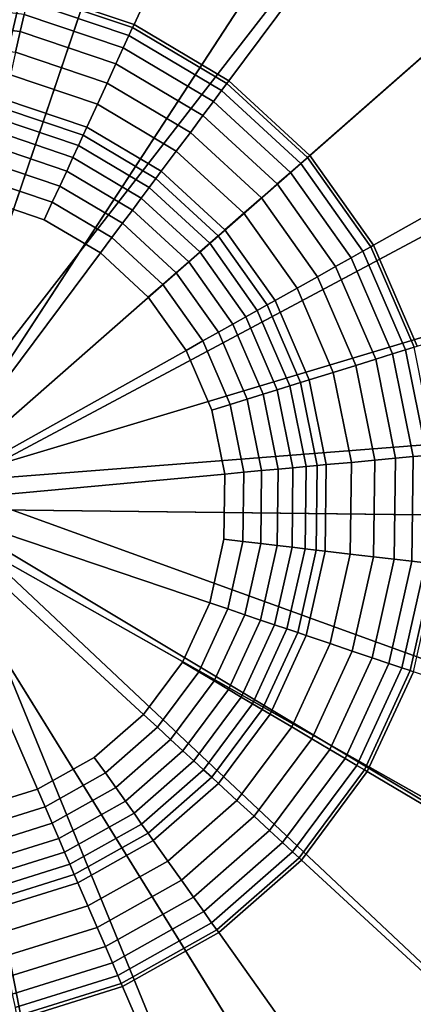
# Model space of a CAD drawing. Extents: x -43.1 to 43.1, y -41.3 to 41.3.
# Tile 607 of 656: x 15.675 to 15.984, y 29.249 to 30.023. Entities that reach past the tile are written whole.
import ezdxf

# ---------------------------------------------------------------- set-up
doc = ezdxf.new("R2010")
doc.units = 0
for name, color, linetype in [('LAMP', 7, 'CONTINUOUS'), ('LAMP_SUPPORT', 18, 'CONTINUOUS'), ('METAL_BASE', 254, 'CONTINUOUS')]:
    doc.layers.add(name, color=color, linetype=linetype)

msp = doc.modelspace()

# ---------------------------------------------------------------- linework, layer by layer
at = {"layer": 'LAMP'}
for points in [[(15.6468, 30.394, 41.1433), (15.4572, 30.3844, 41.1433), (15.5903, 29.6387, 41.1433), (15.8329, 30.3562, 41.1433)], [(15.8329, 30.3562, 41.1433), (15.5903, 29.6387, 41.1433), (16.0037, 30.2733, 41.1433)], [(16.1486, 30.1506, 41.1433), (16.0037, 30.2733, 41.1433), (15.5903, 29.6387, 41.1433), (16.2583, 29.9957, 41.1433)], [(15.6351, 30.2372, 44.2735), (15.7825, 30.2073, 44.2735), (15.5903, 29.6387, 44.2735), (15.4848, 30.2296, 44.2735)], [(15.7825, 30.2073, 44.2735), (15.9179, 30.1416, 44.2735), (15.5903, 29.6387, 44.2735)], [(16.0327, 30.0443, 44.2735), (16.1196, 29.9216, 44.2735), (15.5903, 29.6387, 44.2735), (15.9179, 30.1416, 44.2735)], [(16.3261, 29.8183, 41.1433), (16.2583, 29.9957, 41.1433), (15.5903, 29.6387, 41.1433), (16.3476, 29.6297, 41.1433)], [(16.1733, 29.781, 44.2735), (16.1904, 29.6315, 44.2735), (15.5903, 29.6387, 44.2735), (16.1196, 29.9216, 44.2735)], [(15.7689, 29.0657, 44.2735), (15.6208, 29.0393, 44.2735), (15.5903, 29.6387, 44.2735), (15.9058, 29.1281, 44.2735)], [(15.8157, 28.9156, 41.1433), (15.9885, 28.9944, 41.1433), (15.5903, 29.6387, 41.1433), (15.6288, 28.8823, 41.1433)], [(16.0229, 29.2227, 44.2735), (15.9058, 29.1281, 44.2735), (15.5903, 29.6387, 44.2735), (16.1127, 29.3433, 44.2735)], [(16.1362, 29.1137, 41.1433), (16.2496, 29.2659, 41.1433), (15.5903, 29.6387, 41.1433), (15.9885, 28.9944, 41.1433)], [(16.1698, 29.4825, 44.2735), (16.1127, 29.3433, 44.2735), (15.5903, 29.6387, 44.2735), (16.1904, 29.6315, 44.2735)], [(16.3216, 29.4416, 41.1433), (16.3476, 29.6297, 41.1433), (15.5903, 29.6387, 41.1433), (16.2496, 29.2659, 41.1433)]]:
    msp.add_3dface(points, dxfattribs=at)
at = {"layer": 'LAMP_SUPPORT'}
for points in [[(15.5871, 29.6667, 40.5662), (15.6032, 30.5993, 40.5662), (15.8017, 30.576, 40.5662)], [(15.5871, 29.6667, 40.5662), (15.8017, 30.576, 40.5662), (15.9911, 30.512, 40.5662), (16.163, 30.41, 40.5662)], [(15.6097, 29.659, 40.5662), (15.5871, 29.6667, 40.5662), (16.163, 30.41, 40.5662), (16.3099, 30.2745, 40.5662)], [(15.9126, 30.3413, 36.7827), (15.7605, 30.3927, 36.7827), (15.6827, 30.0472, 36.7827), (15.7647, 30.0195, 36.7827)], [(16.0507, 30.2593, 36.7827), (15.9126, 30.3413, 36.7827), (15.7647, 30.0195, 36.7827), (15.8392, 29.9753, 36.7827)], [(15.6097, 29.659, 40.5662), (16.3099, 30.2745, 40.5662), (16.4255, 30.1114, 40.5662), (16.5046, 29.9279, 40.5662)], [(16.1688, 30.1505, 36.7827), (16.0507, 30.2593, 36.7827), (15.8392, 29.9753, 36.7827), (15.9028, 29.9166, 36.7827)], [(16.2616, 30.0194, 36.7827), (16.1688, 30.1505, 36.7827), (15.9028, 29.9166, 36.7827), (15.9528, 29.846, 36.7827)], [(15.7636, 30.0171, 36.763), (15.6821, 30.0447, 36.763), (15.6806, 30.0379, 36.7108), (15.7607, 30.0108, 36.7108)], [(15.7647, 30.0195, 36.7827), (15.6827, 30.0472, 36.7827), (15.6821, 30.0447, 36.763), (15.7636, 30.0171, 36.763)], [(15.6783, 30.0274, 36.6355), (15.5965, 30.037, 36.6355), (15.5963, 30.0231, 36.5472), (15.6752, 30.0139, 36.5472)], [(15.7607, 30.0108, 36.7108), (15.6806, 30.0379, 36.7108), (15.6783, 30.0274, 36.6355), (15.7562, 30.0011, 36.6355)], [(15.7562, 30.0011, 36.6355), (15.6783, 30.0274, 36.6355), (15.6752, 30.0139, 36.5472), (15.7505, 29.9885, 36.5472)], [(15.6752, 30.0139, 36.5472), (15.5963, 30.0231, 36.5472), (15.5961, 30.0067, 36.4555), (15.6716, 29.9978, 36.4555)], [(15.8392, 29.9753, 36.7827), (15.7647, 30.0195, 36.7827), (15.7636, 30.0171, 36.763), (15.8376, 29.9732, 36.763)], [(16.3252, 29.8719, 36.7827), (16.2616, 30.0194, 36.7827), (15.9528, 29.846, 36.7827), (15.9871, 29.7665, 36.7827)], [(15.7505, 29.9885, 36.5472), (15.6752, 30.0139, 36.5472), (15.6716, 29.9978, 36.4555), (15.7436, 29.9735, 36.4555)], [(15.8334, 29.9676, 36.7108), (15.7607, 30.0108, 36.7108), (15.7562, 30.0011, 36.6355), (15.827, 29.9591, 36.6355)], [(15.8376, 29.9732, 36.763), (15.7636, 30.0171, 36.763), (15.7607, 30.0108, 36.7108), (15.8334, 29.9676, 36.7108)], [(15.7436, 29.9735, 36.4555), (15.6716, 29.9978, 36.4555), (15.6676, 29.9799, 36.3703), (15.7359, 29.9568, 36.3703)], [(15.827, 29.9591, 36.6355), (15.7562, 30.0011, 36.6355), (15.7505, 29.9885, 36.5472), (15.8188, 29.9479, 36.5472)], [(15.8188, 29.9479, 36.5472), (15.7505, 29.9885, 36.5472), (15.7436, 29.9735, 36.4555), (15.8089, 29.9347, 36.4555)], [(15.7359, 29.9568, 36.3703), (15.6676, 29.9799, 36.3703), (15.6632, 29.9606, 36.3013), (15.7276, 29.9388, 36.3013)], [(15.8089, 29.9347, 36.4555), (15.7436, 29.9735, 36.4555), (15.7359, 29.9568, 36.3703), (15.7979, 29.92, 36.3703)], [(15.9008, 29.9149, 36.763), (15.8376, 29.9732, 36.763), (15.8334, 29.9676, 36.7108), (15.8956, 29.9103, 36.7108)], [(15.9028, 29.9166, 36.7827), (15.8392, 29.9753, 36.7827), (15.8376, 29.9732, 36.763), (15.9008, 29.9149, 36.763)], [(15.8956, 29.9103, 36.7108), (15.8334, 29.9676, 36.7108), (15.827, 29.9591, 36.6355), (15.8876, 29.9032, 36.6355)], [(15.7276, 29.9388, 36.3013), (15.6632, 29.9606, 36.3013), (15.6617, 29.9537, 36.2841), (15.7247, 29.9324, 36.2841)], [(15.7979, 29.92, 36.3703), (15.7359, 29.9568, 36.3703), (15.7276, 29.9388, 36.3013), (15.7861, 29.9041, 36.3013)], [(15.8876, 29.9032, 36.6355), (15.827, 29.9591, 36.6355), (15.8188, 29.9479, 36.5472), (15.8771, 29.8941, 36.5472)], [(15.7247, 29.9324, 36.2841), (15.6617, 29.9537, 36.2841), (15.6597, 29.9451, 36.2683), (15.721, 29.9243, 36.2683)], [(15.721, 29.9243, 36.2683), (15.6597, 29.9451, 36.2683), (15.6575, 29.935, 36.2543), (15.7167, 29.9149, 36.2543)], [(15.8771, 29.8941, 36.5472), (15.8188, 29.9479, 36.5472), (15.8089, 29.9347, 36.4555), (15.8648, 29.8832, 36.4555)], [(15.7167, 29.9149, 36.2543), (15.6575, 29.935, 36.2543), (15.6549, 29.9235, 36.2426), (15.7118, 29.9043, 36.2426)], [(15.7861, 29.9041, 36.3013), (15.7276, 29.9388, 36.3013), (15.7247, 29.9324, 36.2841), (15.7819, 29.8984, 36.2841)], [(15.8648, 29.8832, 36.4555), (15.8089, 29.9347, 36.4555), (15.7979, 29.92, 36.3703), (15.851, 29.8711, 36.3703)], [(15.6097, 29.659, 40.5662), (16.5046, 29.9279, 40.5662), (16.5438, 29.7319, 40.5662)], [(15.7819, 29.8984, 36.2841), (15.7247, 29.9324, 36.2841), (15.721, 29.9243, 36.2683), (15.7766, 29.8913, 36.2683)], [(15.7118, 29.9043, 36.2426), (15.6549, 29.9235, 36.2426), (15.652, 29.9108, 36.2337), (15.7063, 29.8925, 36.2337)], [(15.7766, 29.8913, 36.2683), (15.721, 29.9243, 36.2683), (15.7167, 29.9149, 36.2543), (15.7704, 29.883, 36.2543)], [(15.851, 29.8711, 36.3703), (15.7979, 29.92, 36.3703), (15.7861, 29.9041, 36.3013), (15.8361, 29.858, 36.3013)], [(15.7063, 29.8925, 36.2337), (15.652, 29.9108, 36.2337), (15.6489, 29.8971, 36.228), (15.7005, 29.8797, 36.228)], [(15.7704, 29.883, 36.2543), (15.7167, 29.9149, 36.2543), (15.7118, 29.9043, 36.2426), (15.7634, 29.8736, 36.2426)], [(15.9445, 29.8413, 36.7108), (15.8956, 29.9103, 36.7108), (15.8876, 29.9032, 36.6355), (15.9351, 29.8361, 36.6355)], [(15.9506, 29.8447, 36.763), (15.9008, 29.9149, 36.763), (15.8956, 29.9103, 36.7108), (15.9445, 29.8413, 36.7108)], [(15.9528, 29.846, 36.7827), (15.9028, 29.9166, 36.7827), (15.9008, 29.9149, 36.763), (15.9506, 29.8447, 36.763)], [(15.7634, 29.8736, 36.2426), (15.7118, 29.9043, 36.2426), (15.7063, 29.8925, 36.2337), (15.7557, 29.8632, 36.2337)], [(15.8361, 29.858, 36.3013), (15.7861, 29.9041, 36.3013), (15.7819, 29.8984, 36.2841), (15.8308, 29.8533, 36.2841)], [(15.9351, 29.8361, 36.6355), (15.8876, 29.9032, 36.6355), (15.8771, 29.8941, 36.5472), (15.923, 29.8293, 36.5472)], [(15.7005, 29.8797, 36.228), (15.6489, 29.8971, 36.228), (15.6456, 29.8825, 36.226), (15.6942, 29.866, 36.226)], [(15.8308, 29.8533, 36.2841), (15.7819, 29.8984, 36.2841), (15.7766, 29.8913, 36.2683), (15.8241, 29.8475, 36.2683)], [(15.923, 29.8293, 36.5472), (15.8771, 29.8941, 36.5472), (15.8648, 29.8832, 36.4555), (15.9087, 29.8212, 36.4555)], [(15.7557, 29.8632, 36.2337), (15.7063, 29.8925, 36.2337), (15.7005, 29.8797, 36.228), (15.7472, 29.8519, 36.228)], [(15.8241, 29.8475, 36.2683), (15.7766, 29.8913, 36.2683), (15.7704, 29.883, 36.2543), (15.8164, 29.8407, 36.2543)], [(15.7383, 29.8399, 36.226), (15.6942, 29.866, 36.226), (15.6456, 29.8825, 36.226), (15.5918, 29.6433, 36.226)], [(15.7472, 29.8519, 36.228), (15.7005, 29.8797, 36.228), (15.6942, 29.866, 36.226), (15.7383, 29.8399, 36.226)], [(15.8164, 29.8407, 36.2543), (15.7704, 29.883, 36.2543), (15.7634, 29.8736, 36.2426), (15.8076, 29.8329, 36.2426)], [(15.9087, 29.8212, 36.4555), (15.8648, 29.8832, 36.4555), (15.851, 29.8711, 36.3703), (15.8927, 29.8122, 36.3703)], [(15.8076, 29.8329, 36.2426), (15.7634, 29.8736, 36.2426), (15.7557, 29.8632, 36.2337), (15.7978, 29.8243, 36.2337)], [(15.8927, 29.8122, 36.3703), (15.851, 29.8711, 36.3703), (15.8361, 29.858, 36.3013), (15.8754, 29.8025, 36.3013)], [(15.7978, 29.8243, 36.2337), (15.7557, 29.8632, 36.2337), (15.7472, 29.8519, 36.228), (15.7872, 29.815, 36.228)], [(15.8754, 29.8025, 36.3013), (15.8361, 29.858, 36.3013), (15.8308, 29.8533, 36.2841), (15.8692, 29.799, 36.2841)], [(15.7872, 29.815, 36.228), (15.7472, 29.8519, 36.228), (15.7383, 29.8399, 36.226), (15.7759, 29.8051, 36.226)], [(15.8615, 29.7947, 36.2683), (15.8241, 29.8475, 36.2683), (15.8164, 29.8407, 36.2543), (15.8525, 29.7897, 36.2543)], [(15.8692, 29.799, 36.2841), (15.8308, 29.8533, 36.2841), (15.8241, 29.8475, 36.2683), (15.8615, 29.7947, 36.2683)], [(15.8056, 29.7633, 36.226), (15.7759, 29.8051, 36.226), (15.7383, 29.8399, 36.226), (15.5918, 29.6433, 36.226)], [(15.8525, 29.7897, 36.2543), (15.8164, 29.8407, 36.2543), (15.8076, 29.8329, 36.2426), (15.8423, 29.7839, 36.2426)], [(15.978, 29.7637, 36.7108), (15.9445, 29.8413, 36.7108), (15.9351, 29.8361, 36.6355), (15.9677, 29.7605, 36.6355)], [(15.9846, 29.7657, 36.763), (15.9506, 29.8447, 36.763), (15.9445, 29.8413, 36.7108), (15.978, 29.7637, 36.7108)], [(15.9871, 29.7665, 36.7827), (15.9528, 29.846, 36.7827), (15.9506, 29.8447, 36.763), (15.9846, 29.7657, 36.763)], [(15.8423, 29.7839, 36.2426), (15.8076, 29.8329, 36.2426), (15.7978, 29.8243, 36.2337), (15.8309, 29.7776, 36.2337)], [(15.9677, 29.7605, 36.6355), (15.9351, 29.8361, 36.6355), (15.923, 29.8293, 36.5472), (15.9545, 29.7563, 36.5472)], [(15.8309, 29.7776, 36.2337), (15.7978, 29.8243, 36.2337), (15.7872, 29.815, 36.228), (15.8187, 29.7707, 36.228)], [(15.9545, 29.7563, 36.5472), (15.923, 29.8293, 36.5472), (15.9087, 29.8212, 36.4555), (15.9388, 29.7514, 36.4555)], [(15.9388, 29.7514, 36.4555), (15.9087, 29.8212, 36.4555), (15.8927, 29.8122, 36.3703), (15.9212, 29.746, 36.3703)], [(15.8187, 29.7707, 36.228), (15.7872, 29.815, 36.228), (15.7759, 29.8051, 36.226), (15.8056, 29.7633, 36.226)], [(15.9212, 29.746, 36.3703), (15.8927, 29.8122, 36.3703), (15.8754, 29.8025, 36.3013), (15.9023, 29.7401, 36.3013)], [(15.9023, 29.7401, 36.3013), (15.8754, 29.8025, 36.3013), (15.8692, 29.799, 36.2841), (15.8955, 29.738, 36.2841)], [(15.8871, 29.7353, 36.2683), (15.8615, 29.7947, 36.2683), (15.8525, 29.7897, 36.2543), (15.8772, 29.7323, 36.2543)], [(15.8955, 29.738, 36.2841), (15.8692, 29.799, 36.2841), (15.8615, 29.7947, 36.2683), (15.8871, 29.7353, 36.2683)], [(15.8772, 29.7323, 36.2543), (15.8525, 29.7897, 36.2543), (15.8423, 29.7839, 36.2426), (15.866, 29.7288, 36.2426)], [(15.866, 29.7288, 36.2426), (15.8423, 29.7839, 36.2426), (15.8309, 29.7776, 36.2337), (15.8536, 29.7249, 36.2337)], [(15.8402, 29.7207, 36.228), (15.8187, 29.7707, 36.228), (15.8056, 29.7633, 36.226), (15.8259, 29.7162, 36.226)], [(15.8536, 29.7249, 36.2337), (15.8309, 29.7776, 36.2337), (15.8187, 29.7707, 36.228), (15.8402, 29.7207, 36.228)], [(15.8359, 29.666, 36.226), (15.8259, 29.7162, 36.226), (15.8056, 29.7633, 36.226), (15.5918, 29.6433, 36.226)], [(15.9946, 29.6807, 36.7108), (15.978, 29.7637, 36.7108), (15.9677, 29.7605, 36.6355), (15.9839, 29.6798, 36.6355)], [(16.0015, 29.6814, 36.763), (15.9846, 29.7657, 36.763), (15.978, 29.7637, 36.7108), (15.9946, 29.6807, 36.7108)], [(15.9701, 29.6785, 36.5472), (15.9545, 29.7563, 36.5472), (15.9388, 29.7514, 36.4555), (15.9537, 29.6769, 36.4555)], [(15.9839, 29.6798, 36.6355), (15.9677, 29.7605, 36.6355), (15.9545, 29.7563, 36.5472), (15.9701, 29.6785, 36.5472)], [(15.9537, 29.6769, 36.4555), (15.9388, 29.7514, 36.4555), (15.9212, 29.746, 36.3703), (15.9354, 29.6752, 36.3703)], [(15.9157, 29.6734, 36.3013), (15.9023, 29.7401, 36.3013), (15.8955, 29.738, 36.2841), (15.9086, 29.6727, 36.2841)], [(15.9354, 29.6752, 36.3703), (15.9212, 29.746, 36.3703), (15.9023, 29.7401, 36.3013), (15.9157, 29.6734, 36.3013)], [(15.6097, 29.659, 40.5662), (16.5438, 29.7319, 40.5662), (16.5414, 29.532, 40.5662), (16.4975, 29.337, 40.5662)], [(15.8895, 29.671, 36.2543), (15.8772, 29.7323, 36.2543), (15.866, 29.7288, 36.2426), (15.8778, 29.6699, 36.2426)], [(15.8998, 29.6719, 36.2683), (15.8871, 29.7353, 36.2683), (15.8772, 29.7323, 36.2543), (15.8895, 29.671, 36.2543)], [(15.9086, 29.6727, 36.2841), (15.8955, 29.738, 36.2841), (15.8871, 29.7353, 36.2683), (15.8998, 29.6719, 36.2683)], [(15.8649, 29.6687, 36.2337), (15.8536, 29.7249, 36.2337), (15.8402, 29.7207, 36.228), (15.8509, 29.6674, 36.228)], [(15.8778, 29.6699, 36.2426), (15.866, 29.7288, 36.2426), (15.8536, 29.7249, 36.2337), (15.8649, 29.6687, 36.2337)], [(15.8509, 29.6674, 36.228), (15.8402, 29.7207, 36.228), (15.8259, 29.7162, 36.226), (15.8359, 29.666, 36.226)], [(15.9691, 29.5991, 36.5472), (15.9701, 29.6785, 36.5472), (15.9537, 29.6769, 36.4555), (15.9528, 29.601, 36.4555)], [(15.9829, 29.5974, 36.6355), (15.9839, 29.6798, 36.6355), (15.9701, 29.6785, 36.5472), (15.9691, 29.5991, 36.5472)], [(15.9936, 29.5962, 36.7108), (15.9946, 29.6807, 36.7108), (15.9839, 29.6798, 36.6355), (15.9829, 29.5974, 36.6355)], [(15.8771, 29.6098, 36.2426), (15.8778, 29.6699, 36.2426), (15.8649, 29.6687, 36.2337), (15.8642, 29.6113, 36.2337)], [(15.8888, 29.6085, 36.2543), (15.8895, 29.671, 36.2543), (15.8778, 29.6699, 36.2426), (15.8771, 29.6098, 36.2426)], [(15.899, 29.6073, 36.2683), (15.8998, 29.6719, 36.2683), (15.8895, 29.671, 36.2543), (15.8888, 29.6085, 36.2543)], [(15.9078, 29.6062, 36.2841), (15.9086, 29.6727, 36.2841), (15.8998, 29.6719, 36.2683), (15.899, 29.6073, 36.2683)], [(15.9149, 29.6054, 36.3013), (15.9157, 29.6734, 36.3013), (15.9086, 29.6727, 36.2841), (15.9078, 29.6062, 36.2841)], [(15.9345, 29.6031, 36.3703), (15.9354, 29.6752, 36.3703), (15.9157, 29.6734, 36.3013), (15.9149, 29.6054, 36.3013)], [(15.9528, 29.601, 36.4555), (15.9537, 29.6769, 36.4555), (15.9354, 29.6752, 36.3703), (15.9345, 29.6031, 36.3703)], [(15.8241, 29.5647, 36.226), (15.8353, 29.6147, 36.226), (15.8359, 29.666, 36.226), (15.5918, 29.6433, 36.226)], [(15.8502, 29.613, 36.228), (15.8509, 29.6674, 36.228), (15.8359, 29.666, 36.226), (15.8353, 29.6147, 36.226)], [(15.8642, 29.6113, 36.2337), (15.8649, 29.6687, 36.2337), (15.8509, 29.6674, 36.228), (15.8502, 29.613, 36.228)], [(15.6144, 29.6356, 40.5662), (15.6097, 29.659, 40.5662), (16.4975, 29.337, 40.5662), (16.414, 29.1554, 40.5662)], [(15.5889, 29.3981, 36.226), (15.6399, 29.4029, 36.226), (15.6888, 29.4181, 36.226), (15.5918, 29.6433, 36.226)], [(15.6888, 29.4181, 36.226), (15.7335, 29.4432, 36.226), (15.772, 29.477, 36.226), (15.5918, 29.6433, 36.226)], [(15.772, 29.477, 36.226), (15.8027, 29.5182, 36.226), (15.8241, 29.5647, 36.226), (15.5918, 29.6433, 36.226)], [(15.6013, 29.6213, 40.5662), (15.6144, 29.6356, 40.5662), (15.9702, 28.7653, 40.5662), (15.7794, 28.7058, 40.5662)], [(15.6144, 29.6356, 40.5662), (16.2946, 28.9951, 40.5662), (16.1445, 28.8631, 40.5662), (15.9702, 28.7653, 40.5662)], [(15.6144, 29.6356, 40.5662), (16.414, 29.1554, 40.5662), (16.2946, 28.9951, 40.5662)], [(15.6013, 29.6213, 40.5662), (15.7794, 28.7058, 40.5662), (15.5804, 28.6872, 40.5662)], [(15.8383, 29.5599, 36.228), (15.8502, 29.613, 36.228), (15.8353, 29.6147, 36.226), (15.8241, 29.5647, 36.226)], [(15.8516, 29.5554, 36.2337), (15.8642, 29.6113, 36.2337), (15.8502, 29.613, 36.228), (15.8383, 29.5599, 36.228)], [(15.8639, 29.5512, 36.2426), (15.8771, 29.6098, 36.2426), (15.8642, 29.6113, 36.2337), (15.8516, 29.5554, 36.2337)], [(15.875, 29.5475, 36.2543), (15.8888, 29.6085, 36.2543), (15.8771, 29.6098, 36.2426), (15.8639, 29.5512, 36.2426)], [(15.8848, 29.5442, 36.2683), (15.899, 29.6073, 36.2683), (15.8888, 29.6085, 36.2543), (15.875, 29.5475, 36.2543)], [(15.8932, 29.5413, 36.2841), (15.9078, 29.6062, 36.2841), (15.899, 29.6073, 36.2683), (15.8848, 29.5442, 36.2683)], [(15.8999, 29.5391, 36.3013), (15.9149, 29.6054, 36.3013), (15.9078, 29.6062, 36.2841), (15.8932, 29.5413, 36.2841)], [(15.9187, 29.5327, 36.3703), (15.9345, 29.6031, 36.3703), (15.9149, 29.6054, 36.3013), (15.8999, 29.5391, 36.3013)], [(15.9361, 29.5268, 36.4555), (15.9528, 29.601, 36.4555), (15.9345, 29.6031, 36.3703), (15.9187, 29.5327, 36.3703)], [(15.9517, 29.5216, 36.5472), (15.9691, 29.5991, 36.5472), (15.9528, 29.601, 36.4555), (15.9361, 29.5268, 36.4555)], [(15.9648, 29.5171, 36.6355), (15.9829, 29.5974, 36.6355), (15.9691, 29.5991, 36.5472), (15.9517, 29.5216, 36.5472)], [(15.975, 29.5137, 36.7108), (15.9936, 29.5962, 36.7108), (15.9829, 29.5974, 36.6355), (15.9648, 29.5171, 36.6355)], [(15.9816, 29.5115, 36.763), (16.0005, 29.5954, 36.763), (15.9936, 29.5962, 36.7108), (15.975, 29.5137, 36.7108)], [(15.9841, 29.5106, 36.7827), (16.0031, 29.5951, 36.7827), (16.0005, 29.5954, 36.763), (15.9816, 29.5115, 36.763)], [(15.8156, 29.5105, 36.228), (15.8383, 29.5599, 36.228), (15.8241, 29.5647, 36.226), (15.8027, 29.5182, 36.226)], [(15.8277, 29.5033, 36.2337), (15.8516, 29.5554, 36.2337), (15.8383, 29.5599, 36.228), (15.8156, 29.5105, 36.228)], [(15.8388, 29.4967, 36.2426), (15.8639, 29.5512, 36.2426), (15.8516, 29.5554, 36.2337), (15.8277, 29.5033, 36.2337)], [(15.8489, 29.4907, 36.2543), (15.875, 29.5475, 36.2543), (15.8639, 29.5512, 36.2426), (15.8388, 29.4967, 36.2426)], [(15.8578, 29.4854, 36.2683), (15.8848, 29.5442, 36.2683), (15.875, 29.5475, 36.2543), (15.8489, 29.4907, 36.2543)], [(15.8654, 29.4809, 36.2841), (15.8932, 29.5413, 36.2841), (15.8848, 29.5442, 36.2683), (15.8578, 29.4854, 36.2683)], [(15.8715, 29.4773, 36.3013), (15.8999, 29.5391, 36.3013), (15.8932, 29.5413, 36.2841), (15.8654, 29.4809, 36.2841)], [(15.8886, 29.4672, 36.3703), (15.9187, 29.5327, 36.3703), (15.8999, 29.5391, 36.3013), (15.8715, 29.4773, 36.3013)], [(15.9044, 29.4578, 36.4555), (15.9361, 29.5268, 36.4555), (15.9187, 29.5327, 36.3703), (15.8886, 29.4672, 36.3703)], [(15.9185, 29.4494, 36.5472), (15.9517, 29.5216, 36.5472), (15.9361, 29.5268, 36.4555), (15.9044, 29.4578, 36.4555)], [(15.7831, 29.4669, 36.228), (15.8156, 29.5105, 36.228), (15.8027, 29.5182, 36.226), (15.772, 29.477, 36.226)], [(15.9304, 29.4423, 36.6355), (15.9648, 29.5171, 36.6355), (15.9517, 29.5216, 36.5472), (15.9185, 29.4494, 36.5472)], [(15.9397, 29.4369, 36.7108), (15.975, 29.5137, 36.7108), (15.9648, 29.5171, 36.6355), (15.9304, 29.4423, 36.6355)], [(15.7934, 29.4573, 36.2337), (15.8277, 29.5033, 36.2337), (15.8156, 29.5105, 36.228), (15.7831, 29.4669, 36.228)], [(15.9457, 29.4333, 36.763), (15.9816, 29.5115, 36.763), (15.975, 29.5137, 36.7108), (15.9397, 29.4369, 36.7108)], [(15.9479, 29.432, 36.7827), (15.9841, 29.5106, 36.7827), (15.9816, 29.5115, 36.763), (15.9457, 29.4333, 36.763)], [(16.2525, 29.2513, 36.7827), (16.3195, 29.3972, 36.7827), (15.9841, 29.5106, 36.7827), (15.9479, 29.432, 36.7827)], [(15.803, 29.4485, 36.2426), (15.8388, 29.4967, 36.2426), (15.8277, 29.5033, 36.2337), (15.7934, 29.4573, 36.2337)], [(15.8116, 29.4406, 36.2543), (15.8489, 29.4907, 36.2543), (15.8388, 29.4967, 36.2426), (15.803, 29.4485, 36.2426)], [(15.8192, 29.4335, 36.2683), (15.8578, 29.4854, 36.2683), (15.8489, 29.4907, 36.2543), (15.8116, 29.4406, 36.2543)], [(15.8257, 29.4276, 36.2841), (15.8654, 29.4809, 36.2841), (15.8578, 29.4854, 36.2683), (15.8192, 29.4335, 36.2683)], [(15.7422, 29.431, 36.228), (15.7831, 29.4669, 36.228), (15.772, 29.477, 36.226), (15.7335, 29.4432, 36.226)], [(15.8309, 29.4227, 36.3013), (15.8715, 29.4773, 36.3013), (15.8654, 29.4809, 36.2841), (15.8257, 29.4276, 36.2841)], [(15.8455, 29.4093, 36.3703), (15.8886, 29.4672, 36.3703), (15.8715, 29.4773, 36.3013), (15.8309, 29.4227, 36.3013)], [(15.7504, 29.4195, 36.2337), (15.7934, 29.4573, 36.2337), (15.7831, 29.4669, 36.228), (15.7422, 29.431, 36.228)], [(15.859, 29.3969, 36.4555), (15.9044, 29.4578, 36.4555), (15.8886, 29.4672, 36.3703), (15.8455, 29.4093, 36.3703)], [(15.7579, 29.4089, 36.2426), (15.803, 29.4485, 36.2426), (15.7934, 29.4573, 36.2337), (15.7504, 29.4195, 36.2337)], [(15.8711, 29.3857, 36.5472), (15.9185, 29.4494, 36.5472), (15.9044, 29.4578, 36.4555), (15.859, 29.3969, 36.4555)], [(15.7647, 29.3993, 36.2543), (15.8116, 29.4406, 36.2543), (15.803, 29.4485, 36.2426), (15.7579, 29.4089, 36.2426)], [(15.8813, 29.3763, 36.6355), (15.9304, 29.4423, 36.6355), (15.9185, 29.4494, 36.5472), (15.8711, 29.3857, 36.5472)], [(15.6948, 29.4043, 36.228), (15.7422, 29.431, 36.228), (15.7335, 29.4432, 36.226), (15.6888, 29.4181, 36.226)], [(15.7706, 29.3908, 36.2683), (15.8192, 29.4335, 36.2683), (15.8116, 29.4406, 36.2543), (15.7647, 29.3993, 36.2543)], [(15.8891, 29.369, 36.7108), (15.9397, 29.4369, 36.7108), (15.9304, 29.4423, 36.6355), (15.8813, 29.3763, 36.6355)], [(15.7004, 29.3914, 36.2337), (15.7504, 29.4195, 36.2337), (15.7422, 29.431, 36.228), (15.6948, 29.4043, 36.228)], [(15.7757, 29.3837, 36.2841), (15.8257, 29.4276, 36.2841), (15.8192, 29.4335, 36.2683), (15.7706, 29.3908, 36.2683)], [(15.8943, 29.3643, 36.763), (15.9457, 29.4333, 36.763), (15.9397, 29.4369, 36.7108), (15.8891, 29.369, 36.7108)], [(15.8962, 29.3625, 36.7827), (15.9479, 29.432, 36.7827), (15.9457, 29.4333, 36.763), (15.8943, 29.3643, 36.763)], [(16.1565, 29.1225, 36.7827), (16.2525, 29.2513, 36.7827), (15.9479, 29.432, 36.7827), (15.8962, 29.3625, 36.7827)], [(15.7798, 29.3778, 36.3013), (15.8309, 29.4227, 36.3013), (15.8257, 29.4276, 36.2841), (15.7757, 29.3837, 36.2841)], [(15.7913, 29.3617, 36.3703), (15.8455, 29.4093, 36.3703), (15.8309, 29.4227, 36.3013), (15.7798, 29.3778, 36.3013)], [(15.6429, 29.3881, 36.228), (15.6948, 29.4043, 36.228), (15.6888, 29.4181, 36.226), (15.6399, 29.4029, 36.226)], [(15.7055, 29.3795, 36.2426), (15.7579, 29.4089, 36.2426), (15.7504, 29.4195, 36.2337), (15.7004, 29.3914, 36.2337)], [(15.7101, 29.3687, 36.2543), (15.7647, 29.3993, 36.2543), (15.7579, 29.4089, 36.2426), (15.7055, 29.3795, 36.2426)], [(15.8019, 29.3467, 36.4555), (15.859, 29.3969, 36.4555), (15.8455, 29.4093, 36.3703), (15.7913, 29.3617, 36.3703)], [(15.6456, 29.3743, 36.2337), (15.7004, 29.3914, 36.2337), (15.6948, 29.4043, 36.228), (15.6429, 29.3881, 36.228)], [(15.7142, 29.3592, 36.2683), (15.7706, 29.3908, 36.2683), (15.7647, 29.3993, 36.2543), (15.7101, 29.3687, 36.2543)], [(15.6482, 29.3616, 36.2426), (15.7055, 29.3795, 36.2426), (15.7004, 29.3914, 36.2337), (15.6456, 29.3743, 36.2337)], [(15.7177, 29.3511, 36.2841), (15.7757, 29.3837, 36.2841), (15.7706, 29.3908, 36.2683), (15.7142, 29.3592, 36.2683)], [(15.8114, 29.3333, 36.5472), (15.8711, 29.3857, 36.5472), (15.859, 29.3969, 36.4555), (15.8019, 29.3467, 36.4555)], [(15.7206, 29.3446, 36.3013), (15.7798, 29.3778, 36.3013), (15.7757, 29.3837, 36.2841), (15.7177, 29.3511, 36.2841)], [(15.8194, 29.322, 36.6355), (15.8813, 29.3763, 36.6355), (15.8711, 29.3857, 36.5472), (15.8114, 29.3333, 36.5472)], [(15.6505, 29.3501, 36.2543), (15.7101, 29.3687, 36.2543), (15.7055, 29.3795, 36.2426), (15.6482, 29.3616, 36.2426)], [(15.7284, 29.3264, 36.3703), (15.7913, 29.3617, 36.3703), (15.7798, 29.3778, 36.3013), (15.7206, 29.3446, 36.3013)], [(15.8256, 29.3132, 36.7108), (15.8891, 29.369, 36.7108), (15.8813, 29.3763, 36.6355), (15.8194, 29.322, 36.6355)], [(15.6525, 29.3399, 36.2683), (15.7142, 29.3592, 36.2683), (15.7101, 29.3687, 36.2543), (15.6505, 29.3501, 36.2543)], [(15.8297, 29.3075, 36.763), (15.8943, 29.3643, 36.763), (15.8891, 29.369, 36.7108), (15.8256, 29.3132, 36.7108)], [(15.7357, 29.3095, 36.4555), (15.8019, 29.3467, 36.4555), (15.7913, 29.3617, 36.3703), (15.7284, 29.3264, 36.3703)], [(15.8312, 29.3054, 36.7827), (15.8962, 29.3625, 36.7827), (15.8943, 29.3643, 36.763), (15.8297, 29.3075, 36.763)], [(16.0359, 29.0164, 36.7827), (16.1565, 29.1225, 36.7827), (15.8962, 29.3625, 36.7827), (15.8312, 29.3054, 36.7827)], [(15.6542, 29.3313, 36.2841), (15.7177, 29.3511, 36.2841), (15.7142, 29.3592, 36.2683), (15.6525, 29.3399, 36.2683)], [(15.6556, 29.3243, 36.3013), (15.7206, 29.3446, 36.3013), (15.7177, 29.3511, 36.2841), (15.6542, 29.3313, 36.2841)], [(15.6595, 29.3049, 36.3703), (15.7284, 29.3264, 36.3703), (15.7206, 29.3446, 36.3013), (15.6556, 29.3243, 36.3013)], [(15.7422, 29.2944, 36.5472), (15.8114, 29.3333, 36.5472), (15.8019, 29.3467, 36.4555), (15.7357, 29.3095, 36.4555)], [(15.7477, 29.2817, 36.6355), (15.8194, 29.322, 36.6355), (15.8114, 29.3333, 36.5472), (15.7422, 29.2944, 36.5472)], [(15.6631, 29.2869, 36.4555), (15.7357, 29.3095, 36.4555), (15.7284, 29.3264, 36.3703), (15.6595, 29.3049, 36.3703)], [(15.7519, 29.2718, 36.7108), (15.8256, 29.3132, 36.7108), (15.8194, 29.322, 36.6355), (15.7477, 29.2817, 36.6355)], [(15.7547, 29.2654, 36.763), (15.8297, 29.3075, 36.763), (15.8256, 29.3132, 36.7108), (15.7519, 29.2718, 36.7108)], [(15.6663, 29.2708, 36.5472), (15.7422, 29.2944, 36.5472), (15.7357, 29.3095, 36.4555), (15.6631, 29.2869, 36.4555)], [(15.7557, 29.263, 36.7827), (15.8312, 29.3054, 36.7827), (15.8297, 29.3075, 36.763), (15.7547, 29.2654, 36.763)], [(15.8959, 28.9378, 36.7827), (16.0359, 29.0164, 36.7827), (15.8312, 29.3054, 36.7827), (15.7557, 29.263, 36.7827)], [(15.6691, 29.2571, 36.6355), (15.7477, 29.2817, 36.6355), (15.7422, 29.2944, 36.5472), (15.6663, 29.2708, 36.5472)], [(15.6712, 29.2466, 36.7108), (15.7519, 29.2718, 36.7108), (15.7477, 29.2817, 36.6355), (15.6691, 29.2571, 36.6355)], [(15.6725, 29.2398, 36.763), (15.7547, 29.2654, 36.763), (15.7519, 29.2718, 36.7108), (15.6712, 29.2466, 36.7108)], [(15.6731, 29.2372, 36.7827), (15.7557, 29.263, 36.7827), (15.7547, 29.2654, 36.763), (15.6725, 29.2398, 36.763)], [(15.7425, 28.89, 36.7827), (15.8959, 28.9378, 36.7827), (15.7557, 29.263, 36.7827), (15.6731, 29.2372, 36.7827)]]:
    msp.add_3dface(points, dxfattribs=at)
at = {"layer": 'METAL_BASE'}
for points in [[(27.0036, 32.0474, 30.106), (27.0311, 32.0239, 30.241), (0.867, 1.3896, 30.241), (0.8395, 1.4131, 30.106)], [(27.0311, 32.0239, 29.9709), (27.0036, 32.0474, 30.106), (0.8395, 1.4131, 30.106), (0.867, 1.3896, 29.9709)], [(27.0311, 32.0239, 30.241), (27.1063, 31.9597, 30.3399), (0.9422, 1.3254, 30.3399), (0.867, 1.3896, 30.241)], [(27.1063, 31.9597, 29.872), (27.0311, 32.0239, 29.9709), (0.867, 1.3896, 29.9709), (0.9422, 1.3254, 29.872)], [(27.1063, 31.9597, 30.3399), (27.209, 31.8719, 30.3761), (1.0449, 1.2377, 30.3761), (0.9422, 1.3254, 30.3399)], [(27.209, 31.8719, 29.8358), (27.1063, 31.9597, 29.872), (0.9422, 1.3254, 29.872), (1.0449, 1.2377, 29.8358)], [(27.209, 31.8719, 30.3761), (27.3117, 31.7842, 30.3399), (1.1476, 1.15, 30.3399), (1.0449, 1.2377, 30.3761)], [(27.3117, 31.7842, 29.872), (27.209, 31.8719, 29.8358), (1.0449, 1.2377, 29.8358), (1.1476, 1.15, 29.872)], [(27.3117, 31.7842, 30.3399), (27.3869, 31.72, 30.241), (1.2228, 1.0858, 30.241), (1.1476, 1.15, 30.3399)], [(27.3869, 31.72, 29.9709), (27.3117, 31.7842, 29.872), (1.1476, 1.15, 29.872), (1.2228, 1.0858, 29.9709)], [(27.3869, 31.72, 30.241), (27.4144, 31.6965, 30.106), (1.2503, 1.0623, 30.106), (1.2228, 1.0858, 30.241)], [(27.4144, 31.6965, 30.106), (27.3869, 31.72, 29.9709), (1.2228, 1.0858, 29.9709), (1.2503, 1.0623, 30.106)]]:
    msp.add_3dface(points, dxfattribs=at)

doc.saveas('drawing.dxf')
